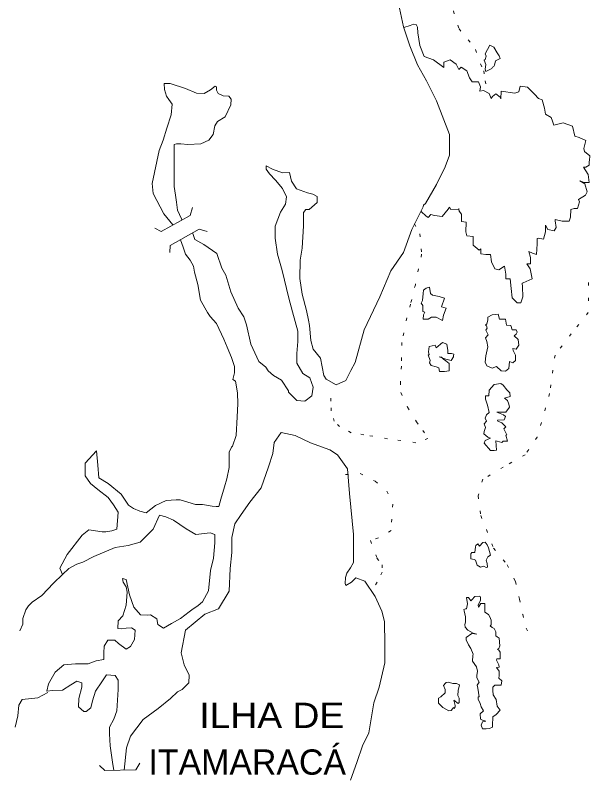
# Model space of a CAD drawing. Extents: x 47169 to 972804, y 7447977 to 9608469.
# Drawn here: x 950929 to 966323, y 9138268 to 9158726 of the extents above; entities that cross this region are included whole.
import ezdxf
from ezdxf.enums import TextEntityAlignment as Align

# ---------------------------------------------------------------- set-up
doc = ezdxf.new("R2010")
doc.units = 0
doc.header["$LTSCALE"] = 270
doc.linetypes.add('DOTTED', pattern=[1.5, 0.3, -1.2])
doc.layers.add('1', color=7, linetype='Continuous', lineweight=13)
doc.layers.add('3', color=7, linetype='Continuous')

msp = doc.modelspace()

# ---------------------------------------------------------------- linework, layer by layer
at = {"layer": '1'}
for points in [[(955688.8, 9152878.5), (955737.1, 9152717.3), (955984.6, 9152580.8), (956327.3, 9152339.2), (956462.9, 9151953.3), (956573.8, 9151760.4), (956701.1, 9151311.4), (956900.4, 9150877.2), (957051.8, 9150644.1), (957123.8, 9150427.2), (957242.7, 9149912.9), (957457.2, 9149447.5), (957641.5, 9149293.8), (957704.7, 9149197.9), (957848.4, 9149076.8), (958063.8, 9148948.4), (958247.9, 9148658.4), (958247.6, 9148626.2), (958471, 9148401.3), (958686.5, 9148384.8), (958879.2, 9148529.2), (958911.3, 9148762.8), (958823.1, 9149012), (958631.7, 9149124.6), (958473, 9149405.5), (958473.3, 9149662.7), (958497.4, 9149983.9), (958497.9, 9150264.3), (958354.7, 9150778.9), (958259.9, 9151147.8), (958084.6, 9151887.7), (957958.2, 9152321.3), (957895, 9152755.3), (957894.8, 9153075.6), (958040, 9153453.3), (958168, 9153661.6), (958199.8, 9153863), (958088.1, 9154088), (957905.5, 9154304.8), (957745.7, 9154473.7), (957649.6, 9154602.1), (957650.4, 9154690.7), (957825.4, 9154601.5), (958088.8, 9154504.7), (958281.3, 9154512.8), (958328.8, 9154279.6), (958464, 9154071), (958759.3, 9153966.2), (958903.9, 9153933.8), (959015, 9153869.5), (959015.6, 9153708.8), (958807, 9153524.6), (958710.8, 9153524.4), (958654.7, 9153436.3), (958654.6, 9153082.7), (958621.1, 9152481.1), (958564.9, 9152159.1), (958555.8, 9151669.3), (958619.2, 9151251.9), (958731, 9150810.7), (958786, 9150553), (958817.8, 9150408.6), (958849.4, 9150014.8), (958912.4, 9149782.6), (959104.6, 9149533.5), (959199.6, 9149074.8), (959262.8, 9148971.1), (959526.8, 9148825.5), (959789.9, 9148938.2), (959918.6, 9149203), (960039, 9149419.1), (960279.7, 9150294.7), (960697.6, 9151185.2), (960994, 9151875.1), (961330.6, 9152372.8), (961555.6, 9152982.5), (961860.1, 9153592.6), (961868.3, 9153640.1), (961924, 9153680.6), (962220.9, 9154186.5), (962445.6, 9154667.6), (962565.9, 9154981.3), (962566.9, 9155534.4), (962217.3, 9156434.6), (961945.9, 9156964.8), (961706.8, 9157399.5), (961499.3, 9157905.8), (961332.8, 9158411.8), (961229.2, 9158917.1)], [(964423.9, 9156672.5), (964319.6, 9156640.3), (963951.8, 9156689.3), (963943.2, 9156488.7), (963919.3, 9156528.9), (963808.4, 9156617.5), (963720.3, 9156545.2), (963680.1, 9156496.8), (963631.5, 9156625.9), (963471.9, 9156706.2), (963376.7, 9156690.5), (963392.2, 9156810), (963344.8, 9156939.1), (963168.9, 9156939.7), (963097, 9157052.3), (963033.6, 9157237), (962881.9, 9157333.8), (962818.3, 9157276.7), (962745.5, 9157413.8), (962578.5, 9157534), (962410.9, 9157470.2), (962410.6, 9157326.1), (962138.3, 9157535), (961882.6, 9157623.9), (961771.5, 9157913.2), (961716.2, 9158258.4), (961708.8, 9158410.4), (961668.5, 9158475.1), (961604.4, 9158483.4), (961509, 9158451.1), (961337.3, 9158397.9)], [(955150.3, 9153107.5), (954906.5, 9153401.4), (954627.5, 9153947.2), (954595.8, 9154220.1), (954789, 9155103.9), (954893.3, 9155376.7), (954990.5, 9155704.9), (955102.2, 9156058.6), (955134.8, 9156347.5), (955047.5, 9156468.1), (954983.1, 9156556.2), (954927.3, 9156733), (954920, 9156901.6), (955079.2, 9156893.4), (955487.2, 9156764.2), (955782.4, 9156636.2), (955990.2, 9156627.6), (956158.2, 9156731.2), (956286.3, 9156827.5), (956318.1, 9156804), (956318.4, 9156715.3), (956366.2, 9156627.3), (956501.6, 9156562.8), (956654.2, 9156562.4), (956709.8, 9156474.3), (956709.5, 9156321.4), (956557.1, 9156000.3), (956349.1, 9155880.4), (956277.2, 9155760.2), (956236.2, 9155526.8), (956116.5, 9155382.7), (955901, 9155278.3), (955556.9, 9155262.8), (955364.6, 9155279.1), (955252.9, 9155279), (955188.6, 9155263), (955189, 9154958.2), (955188.2, 9154412.9), (955187.8, 9154139.1), (955226.5, 9153906), (955250.2, 9153721.8), (955274.6, 9153505.4), (955381.8, 9153268.3), (955389.3, 9153236)], [(961801.8, 9153475.7), (961812.3, 9153455.6), (961931.8, 9153351.3), (961995.6, 9153310.8), (962068.3, 9153391), (962164.2, 9153359), (962371.8, 9153334.8), (962531.9, 9153527.3), (962563.4, 9153583.5), (962603.7, 9153518.8), (962803.8, 9153511.3), (962811.8, 9153543.4), (962827.8, 9153478.9), (962883.4, 9153398.6), (962882.6, 9153317.7), (962882.6, 9153198), (963010.7, 9153181.2), (963002.7, 9152924.1), (963033.6, 9152811.8), (963201.6, 9152795.8), (963201.5, 9152674.9), (963201.5, 9152563), (963360.6, 9152434), (963400.8, 9152465.7), (963408.3, 9152337.1), (963536.4, 9152313.6), (963664.7, 9152313.5), (963688.2, 9152120.4), (963783.7, 9151927.7), (963887.4, 9151903.4), (964039.9, 9151999.4), (964071, 9151790.7), (964070.8, 9151662.1), (964191.4, 9151662.1), (964214.3, 9151404.7), (964246.2, 9151156), (964382, 9151019.5), (964478.2, 9151018.5), (964533.9, 9151179.8), (964517.8, 9151452.7), (964511, 9151549.2), (964542, 9151556.7), (964782, 9151660.7), (964727.1, 9151934), (964638.8, 9152062.3), (964735, 9152062.5), (964735.6, 9152238.7), (964687.5, 9152399.9), (964792, 9152351.2), (964895.7, 9152319.2), (964911.7, 9152600.6), (964912, 9152744.7), (964944.2, 9152753.2), (965087.7, 9152728.6), (965136.1, 9152921), (965136.7, 9153098.3), (965200.8, 9152985.7), (965368.6, 9152953.1), (965424.8, 9153041.2), (965401.1, 9153217.7), (965392.5, 9153249.9), (965584.6, 9153209.2), (965775.9, 9153209.6), (965809, 9153313.4), (965816.6, 9153522.9), (965905.3, 9153546.4), (965992.7, 9153546.7), (966048.6, 9153723.5), (966024.9, 9153786.9), (966209.7, 9153907), (966257, 9153995.2), (966193.9, 9154213.1), (966058.6, 9154285.4), (966177.6, 9154244.3), (966305.9, 9154244.2), (966282.6, 9154461.7), (966155.1, 9154654.7), (966218.1, 9154654.1), (966306.1, 9154710.9), (966306.8, 9154790.7), (966307, 9154806.2), (966315, 9154838.3), (966322.9, 9154959), (966179.1, 9155072.4), (966163.3, 9155152.4), (966219.6, 9155369.1), (966035.7, 9155449.6), (965924.3, 9155481.7), (965860.6, 9155755), (965612.6, 9155843.9), (965365.3, 9155779.8), (965325.5, 9155892.2), (965293.2, 9155988.9), (965141.5, 9156076.9), (965109.9, 9156237.9), (965046.8, 9156462.5), (964950.9, 9156495.6), (964847, 9156615.2), (964655.2, 9156801.1), (964455.3, 9156825.2), (964423.9, 9156672.5)], [(955676.7, 9153571.3), (955612.8, 9153361.4), (954836.7, 9152928.8), (954668.4, 9153023.5)], [(956068.7, 9152933.6), (955856.9, 9152989.9), (955080.9, 9152557.3), (955072.4, 9152364.6)], [(952198.6, 9143736.8), (952126.2, 9143913.7), (952318.8, 9144274.3), (952719.6, 9144795.8), (952895.7, 9144940.4), (953254.5, 9144883.8), (953358.4, 9144883.9), (953519, 9144907.8), (953654.3, 9144955.3), (953687.5, 9145412.7), (953560, 9145605.7), (953415.9, 9145806.6), (953137.1, 9146015.5), (952945.2, 9146176.9), (952801.2, 9146385.6), (952802.3, 9146722.5), (953106.2, 9147052.1), (953137.8, 9146666.1), (953168.9, 9146328.8), (953416.2, 9146175.7), (953768.4, 9145895.2), (953966.8, 9145597.3), (954095.3, 9145508.6), (954262.6, 9145436), (954438, 9145395.5), (954686.5, 9145588.2), (954974.2, 9145724), (955237.5, 9145740.3), (955350.2, 9145740.3), (955757.1, 9145618.8), (955796.9, 9145618.5), (955949.5, 9145619.2), (956204.4, 9145570.2), (956316, 9145562.5), (956380.1, 9145561.8), (956436.3, 9145763), (956533.4, 9146091.3), (956597.4, 9146307.9), (956662.2, 9146605.4), (956661.9, 9146798.3), (956662.9, 9147014.4), (956726.1, 9147151.3), (956750.8, 9147183.2), (956847.5, 9147464.9), (956872.2, 9147962.3), (956896.7, 9148315.7), (956888.4, 9148605.1), (956833.9, 9148918.2), (956761.4, 9148966.5), (956801.8, 9149142.4), (956802.3, 9149310.8), (956722.8, 9149552.1), (956602.8, 9149833.7), (956515.3, 9150050.7), (956317, 9150468.3), (956148.5, 9150652.8), (956077.6, 9150757.7), (955894, 9151095.3), (955822.8, 9151512.7), (955735.3, 9151841.7), (955703.7, 9152002.7), (955615.6, 9152163.1), (955487.8, 9152324), (955456.7, 9152428.5), (955424.3, 9152508.6), (955353.2, 9152708.8)], [(953848.2, 9138498.2), (953908.2, 9139093.9), (954020.7, 9139406.5), (954356.7, 9139855.4), (954757.6, 9140151.9), (955092.9, 9140416.9), (955277.1, 9140592.4), (955397.1, 9140656.7), (955581.3, 9140841.1), (955589.9, 9141042.7), (955454.4, 9141323.4), (955374.6, 9141636.7), (955487.7, 9142246.3), (956008.3, 9142680.2), (956375.6, 9142824.1), (956656.7, 9143296.8), (956689.1, 9143899.5), (956729.7, 9144332.5), (956730.3, 9144734.9), (956811.2, 9145095.4), (956979.5, 9145344.3), (957211.7, 9145681.2), (957516.2, 9146066.2), (957716.2, 9146628.5), (957829.1, 9146981), (957869.6, 9147278.7), (958053.5, 9147543), (958429.8, 9147461.7), (958837.1, 9147269.3), (959356.1, 9147083.6), (959563.7, 9146946.3), (959834.3, 9146569), (959880.9, 9145910.2), (959990.7, 9144809.5), (959990.6, 9144576.7), (959990.2, 9144304), (959990, 9144063.5), (959910.1, 9143919.1), (959813.6, 9143774.8), (959781.5, 9143662.1), (959765.6, 9143501.5), (959789.4, 9143444.7), (959940.6, 9143533), (960053.5, 9143653.8), (960292.5, 9143565.1), (960571.5, 9143146.6), (960754.5, 9142753.5), (960825.9, 9142480.2), (960833.1, 9141861.6), (960831.6, 9141371.6), (960679.2, 9140721.3), (960534.7, 9140303.8), (960405.1, 9139493.6), (960237, 9139148.3), (960084.5, 9138706.4), (959915, 9138224.8)], [(953566.3, 9138494.2), (953540.2, 9138651.9), (953468.8, 9139150.2), (953454.2, 9139471.8), (953453.7, 9139648.1), (953566.3, 9139864.2), (953647, 9140089.5), (953687.9, 9140660), (953688.1, 9140908.2), (953608.7, 9141036.5), (953376.7, 9141053.1), (953248.8, 9140860.4), (953080.5, 9140611.5), (952999.5, 9140355.2), (952951.3, 9140170.6), (952832, 9140066.4), (952767.9, 9140067), (952624.3, 9140194.8), (952632, 9140419.7), (952712.4, 9140724.8), (952713.5, 9140837.9), (952576.8, 9140878), (952417.7, 9140782), (952193, 9140637.9), (951929.8, 9140629.3), (951778.2, 9140614.2), (951817.8, 9140814.4), (952002, 9141119.6), (952226.2, 9141320.3), (952545.9, 9141343.8), (952882, 9141342.8), (953097.2, 9141422.7), (953297.7, 9141462.9), (953306, 9141639), (953313.3, 9141816.3), (953410, 9141985), (953601.2, 9141984.2), (953697.7, 9141895.7), (953897.4, 9141743.1), (954017.5, 9141807.3), (954121, 9142000.2), (954137.8, 9142248.4), (954042.3, 9142313.6), (953897.3, 9142305), (953770, 9142281.8), (953673.9, 9142297.2), (953682.5, 9142497.7), (953811, 9142635), (953898.8, 9142915.7), (953923.2, 9143269.1), (953899.2, 9143405.6), (953819.7, 9143533.8), (953804, 9143630.4), (953900, 9143606.2), (953987.8, 9143196.4), (954106.2, 9142867.2), (954282.2, 9142658.2), (954465.6, 9142649.8), (954554.2, 9142657.8), (954721.2, 9142553.1), (954745.2, 9142401), (954896.8, 9142304.2), (955112.5, 9142424), (955360.3, 9142560.2), (955584.3, 9142736.4), (955656.7, 9142792.3), (955832.5, 9142912.5), (955945.1, 9143008.9), (956105, 9143305.5), (956162.3, 9143851.4), (956241.8, 9144181), (956274.5, 9144590.8), (956275.6, 9144815.8), (956155.5, 9144855.7), (955771.4, 9144816.2), (955508.5, 9144960.6), (955164.7, 9145194.5), (954965.5, 9145282.9), (954790.1, 9145331.2), (954621.7, 9144953.7), (954276.8, 9144609), (953957.4, 9144513.4), (953605.3, 9144465.9), (953038, 9144225.3), (952742.5, 9144073), (952582.7, 9144016.8), (952366.1, 9143904.8), (952198.6, 9143736.8), (951949.9, 9143512), (951638.2, 9143175.8), (951382.2, 9142998.7), (951286.2, 9142903.2), (951214.4, 9142790.9), (951133.6, 9142557.8), (951133.3, 9142413.7), (951053.1, 9142228.3)], [(951801.1, 9140581.8), (951530, 9140437), (951113.8, 9140390), (951026.2, 9140237.9), (951001.2, 9139948.9), (950928.7, 9139651.4)], [(954262.4, 9138688.1), (954158.9, 9138502.9), (953327.5, 9138488.8), (953184, 9138625.4)]]:
    msp.add_lwpolyline(points, dxfattribs=at)
at = {"layer": '1', "linetype": 'DOTTED'}
for points in [[(962668.6, 9158843.4), (962819.9, 9158360.8), (963067.1, 9158071.3), (963265.8, 9157806.7), (963393.7, 9157420.8), (963481.5, 9157235.9), (963521, 9156970.6), (963600.5, 9156617.3)], [(961627.8, 9153134.8), (961771.2, 9152869.6), (961817.9, 9152323.7), (961649.6, 9151505.1), (961520.6, 9150983.2), (961424.1, 9150613.9), (961287.2, 9149955.7), (961277.7, 9149321.7), (961252.6, 9148904.1), (961260.8, 9148614.7), (961443.9, 9148220.5), (961682.3, 9147834.6), (961850.3, 9147601.3), (961985.3, 9147384.9), (961665.7, 9147272.8), (960907.1, 9147378.8), (960267.8, 9147483.7), (959932.2, 9147540.2), (959620.9, 9147701.8), (959477.4, 9147846.1), (959397.2, 9148127.4), (959382, 9148384.7), (959398.5, 9148600.7)], [(966292.8, 9151562.7), (966283.8, 9150759.1), (965827, 9150189.4), (965394.5, 9149620.6), (965248.3, 9148592.2), (964918.3, 9147420.4), (964590.7, 9146946.9), (964005.8, 9146619), (963454.1, 9146290.8), (963333.7, 9145848.6), (963404.8, 9145319.1), (963746.7, 9144443.4), (964113.8, 9144000.8), (964336.1, 9143550.7), (964439.7, 9143076.3), (964526.3, 9142666.5), (964621.2, 9142305.2), (964756.4, 9142007.9)], [(959778.6, 9146416.6), (960170.4, 9146448.3), (960577.5, 9146238.1), (960887.8, 9145973.5), (961047, 9145627.2), (960998, 9144920.4), (960662.1, 9144720.9), (960446.9, 9144648.7), (960621.4, 9144174.8), (960764.5, 9143998.3), (960764.8, 9143805.4), (960628.3, 9143531.8), (960459.8, 9143259.7)]]:
    msp.add_lwpolyline(points, dxfattribs=at)
at = {"layer": '1'}
for points in [[(963641.9, 9157926.1), (963754.2, 9157869.6), (963841.2, 9157716.8), (963898, 9157636.5), (963921.6, 9157564.2), (963793.9, 9157508.9), (963769.5, 9157388.3), (963753.6, 9157348.6), (963721.3, 9157332.3), (963696.7, 9157300.3), (963536.7, 9157219.9), (963520.7, 9157284.3), (963537.3, 9157405), (963489.8, 9157525.2), (963522.1, 9157541.5), (963546.2, 9157629.9), (963521.3, 9157693.4)], [(962024.9, 9151440.5), (962056.5, 9151271.7), (962112.4, 9151223.5), (962287.9, 9151190.7), (962431.2, 9151142.8), (962351.5, 9150909.7), (962471.7, 9150877.4), (962406.8, 9150685.2), (962374.5, 9150548.1), (962207.3, 9150637.3), (962086.8, 9150637.3), (961991.1, 9150580.6), (961862.8, 9150580.8), (961864, 9150701.6), (961903.3, 9150765.5), (961847.2, 9150790.4), (961847.6, 9150950), (961808.4, 9151014.7), (961840, 9151078.7), (961856.3, 9151271.4), (961872.6, 9151359.9), (961936.2, 9151415.8)], [(963826.7, 9149317.8), (963706.8, 9149269.1), (963563.6, 9149333.7), (963523.7, 9149430.5), (963539.7, 9149598.9), (963588.5, 9149840), (963564.5, 9149984.4), (963533.4, 9150081.1), (963597.2, 9150161.4), (963540.9, 9150289.5), (963573.5, 9150337.9), (963557.5, 9150402.4), (963533.4, 9150425.9), (963565.8, 9150457.7), (963590, 9150553.9), (963589.7, 9150634.8), (963709.7, 9150699.1), (963869.1, 9150714.1), (963901.1, 9150586.3), (964061.3, 9150578.1), (964092.9, 9150417.1), (964212.4, 9150417), (964244.4, 9150297), (964348.3, 9150295.9), (964380.9, 9150232.4), (964356, 9150176.2), (964300.3, 9150135.7), (964404.4, 9150039.3), (964419.5, 9149886.2), (964347.7, 9149782.7), (964259.4, 9149799.1), (964267.7, 9149742.5), (964331.7, 9149622.1), (964331.4, 9149476.9), (964258.9, 9149413.3), (964170.8, 9149445.2), (964154.6, 9149260.3), (964066.5, 9149189.1), (963947.2, 9149196.9)], [(962285.3, 9149569), (962349.4, 9149560.6), (962405.3, 9149512.4), (962469, 9149464.1), (962556.8, 9149391.2), (962556.9, 9149294.8), (962556, 9149198.3), (962428.6, 9149183), (962300.4, 9149183.1), (962277, 9149279.8), (962204.2, 9149303.8), (962077.5, 9149343.8), (962029.4, 9149408.6), (962045.5, 9149472.7), (961989.5, 9149625.1), (962021.6, 9149624.8), (961998, 9149706), (962021.6, 9149849.8), (962182.2, 9149881.5), (962205.9, 9149818.1), (962373.1, 9149953.9), (962493.3, 9149914), (962517.1, 9149745.2), (962517.4, 9149664.3), (962549.5, 9149665.1), (962621.3, 9149664.4), (962685.2, 9149640.5), (962668.3, 9149599.6), (962669.1, 9149568.6), (962612.8, 9149471.6), (962468.3, 9149511.8)], [(963664, 9147390.6), (963592.4, 9147422.3), (963488.2, 9147510.9), (963496.6, 9147575.2), (963528.6, 9147680.1), (963496.4, 9147775.8), (963552.4, 9147848.4), (963521.1, 9147928.5), (963560.7, 9148016.8), (963625.4, 9148080.5), (963585.3, 9148273.7), (963529.4, 9148435), (963530.3, 9148530.3), (963617.7, 9148530.6), (963625.8, 9148675.7), (963762.2, 9148827.4), (963938.3, 9148860), (964002, 9148811.7), (964105.8, 9148691), (964185.8, 9148610.4), (964193.7, 9148513.9), (964041.7, 9148465.5), (964121.8, 9148401.5), (964152.9, 9148304.8), (964168.7, 9148224.8), (964072.3, 9148088.3), (963865.5, 9148089.2), (963833.4, 9148088.4), (964008.5, 9148015.7), (964064.5, 9147976.4), (964032.7, 9147888), (963849.1, 9147879.8), (963856.5, 9147847.6), (963968.9, 9147807.7), (964071.7, 9147694.8), (964023.7, 9147646.5), (964104, 9147486), (964071.7, 9147469.7), (964118.9, 9147317.4), (963999.4, 9147309.7), (963967, 9147277.9), (963840.1, 9147310.2), (963808.1, 9147318.2), (963823.4, 9147068.7), (963759.2, 9147060.4), (963695, 9147061.1), (963663, 9147061.4), (963495.8, 9147262.6), (963519.6, 9147326.6)], [(963546.7, 9144121.7), (963577.8, 9144033.8), (963585.7, 9143937.2), (963545.8, 9143928.8), (963482, 9143961.6), (963394.5, 9143938), (963306.6, 9143994.3), (963258.1, 9144122.3), (963226.1, 9144138.1), (963139, 9144163.3), (963139.2, 9144290.8), (963162.8, 9144331.6), (963242.4, 9144330.8), (963259.4, 9144483.6), (963267.5, 9144515.7), (963323.2, 9144563.9), (963371.2, 9144500.3), (963459.5, 9144595.8), (963522.7, 9144604.1), (963578.3, 9144531.5), (963610.7, 9144451.3), (963666.3, 9144257.9), (963594, 9144209.8)], [(963294.9, 9142138.8), (963199, 9142170.8), (963054.9, 9142252), (962983.9, 9142332.5), (962975.7, 9142396.9), (962991.8, 9142461), (962992.1, 9142605.1), (962960.5, 9142766.2), (962952, 9142798.4), (962992, 9142822.4), (963024.1, 9142822.1), (963048.6, 9142958.2), (963024.9, 9143126.9), (963072.4, 9143126.5), (963136.7, 9143030.5), (963160.2, 9143062.4), (963240.7, 9143150.3), (963360.2, 9143159.1), (963392.1, 9143142.1), (963392.3, 9143045.7), (963335.8, 9142925.4), (963344, 9142861.1), (963400.3, 9142965.8), (963447.9, 9142965.3), (963512, 9142965.8), (963511.8, 9142829.5), (963511.9, 9142733), (963607.5, 9142668.9), (963647.8, 9142604.2), (963679, 9142515.2), (963678.9, 9142395.5), (963654.2, 9142363.6), (963710.2, 9142323.1), (963766.3, 9142290.4), (963806.3, 9142202.5), (963806.4, 9142098.2), (963838.2, 9142073.6), (963894.2, 9142033.1), (963917.7, 9141832.2), (963884.9, 9141760.5), (963853.6, 9141728.7), (963885.5, 9141712.8), (963924.8, 9141655.9), (963925.2, 9141479.6), (963836.8, 9141479.4), (963828.7, 9141447.3), (963884.9, 9141319.3), (963892, 9141254.9), (963828.9, 9141246.7), (963899.8, 9141150.7), (963899.8, 9141029.8), (963891.4, 9140965.6), (963963.6, 9140892.8), (963947, 9140772.2), (963780, 9140772.7), (963723.1, 9140724.5), (963723.3, 9140628.1), (963731, 9140516), (963819.3, 9140387.7), (963843, 9140211.2), (963898.7, 9140138.6), (963922.7, 9140106.2), (963818.6, 9139985.3), (963729.6, 9139929.7), (963721.8, 9139696.9), (963713.6, 9139648.2), (963641.4, 9139616.8), (963546.2, 9139608.9), (963482.1, 9139608.4), (963450, 9139608.7), (963410.1, 9139705.6), (963449.7, 9139793.9), (963538.3, 9139809.6), (963450.1, 9139833.8), (963394, 9139866.5), (963386.6, 9140010.6), (963474.7, 9140090.7), (963410.5, 9140195.5), (963387.1, 9140283.3), (963331.8, 9140395.8), (963331.3, 9140460.1), (963363.4, 9140460.9), (963323.7, 9140693), (963307.9, 9140774.1), (963364, 9140853.3), (963301, 9140974.8), (963300.5, 9141030.2), (963317.2, 9141150.9), (963292.8, 9141263.1), (963181.6, 9141416.1), (963189.7, 9141568.9), (963197.8, 9141601), (963134.1, 9141761.3), (963070.9, 9141858.3), (963014.7, 9141986.4), (963015.3, 9142050.7), (963166.8, 9142163.3)], [(962683.6, 9140373.4), (962715.4, 9140229), (962716.2, 9140196.9), (962691.4, 9140148.3), (962659.5, 9140171.9), (962643.8, 9140139.9), (962611.2, 9140092.6), (962548.1, 9140084.3), (962388.7, 9140172.4), (962268.2, 9140293.3), (962268.5, 9140429.6), (962332.9, 9140462.2), (962444.5, 9140566.5), (962445.5, 9140662.9), (962405.6, 9140767.5), (962453.8, 9140831.3), (962477.2, 9140847.7), (962541.3, 9140854.8), (962565.6, 9140846.8), (962652.7, 9140822.7), (962748.9, 9140822.8), (962829.2, 9140782.2), (962796.8, 9140629.5), (962787.7, 9140501), (962820.2, 9140428.6), (962827.8, 9140308.8), (962795.5, 9140284.8)]]:
    msp.add_lwpolyline(points, close=True, dxfattribs=at)

# ---------------------------------------------------------------- texts
at = {"layer": '3', "width": 1.1}
msp.add_text('ILHA DE', height=678.6, dxfattribs=at).set_placement((959743.8, 9139626.9), align=Align.RIGHT)
at = {"layer": '3'}
msp.add_text('ITAMARACÁ', height=678.5, dxfattribs=at).set_placement((959791.7, 9138374.7), align=Align.RIGHT)

doc.saveas('drawing.dxf')
